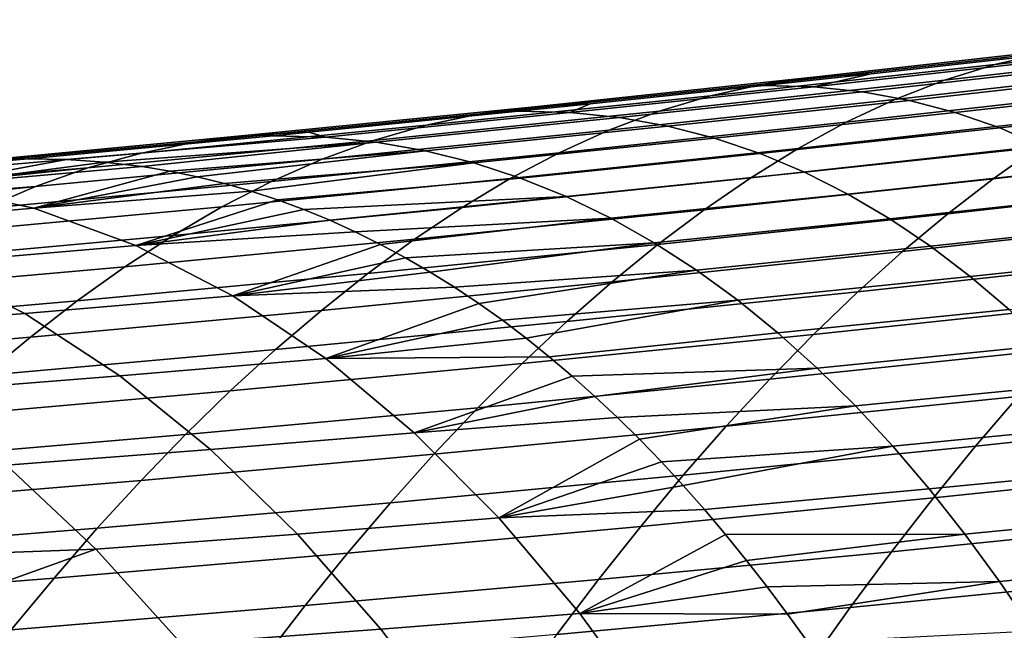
# Model space of a CAD drawing. Header units: metres. Extents: x -248 to 28, y -28 to 28.
# Tile 340 of 507: x -45.45 to -42.82, y 16 to 17.64. Entities that reach past the tile are written whole.
import ezdxf

# ---------------------------------------------------------------- set-up
doc = ezdxf.new("R2010")
doc.units = ezdxf.units.M
doc.layers.add('solid_10_061_053_XXX', color=7, linetype='CONTINUOUS')

msp = doc.modelspace()

# ---------------------------------------------------------------- linework, layer by layer
at = {"layer": 'solid_10_061_053_XXX'}
for points in [[(-41.947056, 17.637005, 90.887474), (-42.081566, 17.605186, 90.368927), (-42.841812, 17.517002, 90.680794), (-42.704376, 17.548302, 91.18615)], [(-42.081566, 17.605186, 90.368927), (-42.213779, 17.562757, 89.861595), (-42.976749, 17.475166, 90.186447), (-42.841812, 17.517002, 90.680794)], [(-42.704376, 17.548302, 91.18615), (-42.841812, 17.517002, 90.680794), (-43.602589, 17.433392, 90.991394), (-43.462234, 17.464157, 91.48407)], [(-42.564262, 17.568495, 91.703041), (-42.704376, 17.548302, 91.18615), (-43.462234, 17.464157, 91.48407), (-43.319, 17.483889, 91.988091)], [(-43.319, 17.483889, 91.988091), (-43.172951, 17.491987, 92.504105), (-42.804485, 17.533092, 92.37072), (-42.564262, 17.568495, 91.703041)], [(-42.213779, 17.562757, 89.861595), (-42.343864, 17.510283, 89.364944), (-43.109364, 17.423359, 89.702568), (-42.976749, 17.475166, 90.186447)], [(-42.673244, 17.530022, 92.846466), (-42.804485, 17.533092, 92.37072), (-43.172951, 17.491987, 92.504105), (-43.326233, 17.457403, 93.07383)], [(-42.54631, 17.516768, 93.311195), (-42.673244, 17.530022, 92.846466), (-43.326233, 17.457403, 93.07383), (-43.196308, 17.44405, 93.528824)], [(-42.841812, 17.517002, 90.680794), (-42.976749, 17.475166, 90.186447), (-43.740246, 17.392166, 90.509521), (-43.602589, 17.433392, 90.991394)], [(-42.343864, 17.510283, 89.364944), (-42.471992, 17.448317, 88.878456), (-43.239838, 17.362146, 89.22863), (-43.109364, 17.423359, 89.702568)], [(-42.423397, 17.493681, 93.765144), (-42.54631, 17.516768, 93.311195), (-43.196308, 17.44405, 93.528824), (-43.070255, 17.420982, 93.973366)], [(-42.304375, 17.461096, 94.208626), (-42.423397, 17.493681, 93.765144), (-43.070255, 17.420982, 93.973366), (-42.947952, 17.388531, 94.407745)], [(-43.319, 17.483889, 91.988091), (-43.462234, 17.464157, 91.48407), (-44.220627, 17.384571, 91.781219), (-44.074284, 17.403833, 92.272888)], [(-44.074284, 17.403833, 92.272888), (-43.925011, 17.411526, 92.77639), (-43.460468, 17.46068, 92.608192), (-43.319, 17.483889, 91.988091)], [(-42.976749, 17.475166, 90.186447), (-43.109364, 17.423359, 89.702568), (-43.875397, 17.341049, 90.037903), (-43.740246, 17.392166, 90.509521)], [(-43.172951, 17.491987, 92.504105), (-43.460468, 17.46068, 92.608192), (-43.326233, 17.457403, 93.07383)], [(-43.319, 17.483889, 91.988091), (-43.460468, 17.46068, 92.608192), (-43.172951, 17.491987, 92.504105)], [(-43.462234, 17.464157, 91.48407), (-43.602589, 17.433392, 90.991394), (-44.363895, 17.354353, 91.300713), (-44.220627, 17.384571, 91.781219)], [(-43.326233, 17.457403, 93.07383), (-43.460468, 17.46068, 92.608192), (-43.925011, 17.411526, 92.77639), (-43.979664, 17.388252, 93.301758)], [(-43.196308, 17.44405, 93.528824), (-43.326233, 17.457403, 93.07383), (-43.979664, 17.388252, 93.301758), (-43.846771, 17.374805, 93.747375)], [(-43.070255, 17.420982, 93.973366), (-43.196308, 17.44405, 93.528824), (-43.846771, 17.374805, 93.747375), (-43.717602, 17.351761, 94.182861)], [(-42.471992, 17.448317, 88.878456), (-42.598331, 17.377424, 88.401596), (-43.368351, 17.292093, 88.764076), (-43.239838, 17.362146, 89.22863)], [(-42.189121, 17.41935, 94.64193), (-42.304375, 17.461096, 94.208626), (-42.947952, 17.388531, 94.407745), (-42.829277, 17.347019, 94.832268)], [(-43.602589, 17.433392, 90.991394), (-43.740246, 17.392166, 90.509521), (-44.504276, 17.313753, 90.830795), (-44.363895, 17.354353, 91.300713)], [(-43.109364, 17.423359, 89.702568), (-43.239838, 17.362146, 89.22863), (-44.008232, 17.280613, 89.575996), (-43.875397, 17.341049, 90.037903)], [(-42.947952, 17.388531, 94.407745), (-43.070255, 17.420982, 93.973366), (-43.717602, 17.351761, 94.182861), (-43.592037, 17.319445, 94.608498)], [(-42.077507, 17.368774, 95.065369), (-42.189121, 17.41935, 94.64193), (-42.829277, 17.347019, 94.832268), (-42.714108, 17.29678, 95.247231)], [(-44.074284, 17.403833, 92.272888), (-44.220627, 17.384571, 91.781219), (-44.979538, 17.309546, 92.077591), (-44.830093, 17.328333, 92.557426)], [(-44.830093, 17.328333, 92.557426), (-44.677433, 17.33564, 93.048882), (-44.116745, 17.39175, 92.845825), (-44.074284, 17.403833, 92.272888)], [(-43.979664, 17.388252, 93.301758), (-44.116745, 17.39175, 92.845825), (-44.677433, 17.33564, 93.048882), (-44.633522, 17.322577, 93.530251)], [(-43.740246, 17.392166, 90.509521), (-43.875397, 17.341049, 90.037903), (-44.641975, 17.263346, 90.370926), (-44.504276, 17.313753, 90.830795)], [(-43.846771, 17.374805, 93.747375), (-43.979664, 17.388252, 93.301758), (-44.633522, 17.322577, 93.530251), (-44.497673, 17.309036, 93.966866)], [(-43.925011, 17.411526, 92.77639), (-44.116745, 17.39175, 92.845825), (-43.979664, 17.388252, 93.301758)], [(-44.074284, 17.403833, 92.272888), (-44.116745, 17.39175, 92.845825), (-43.925011, 17.411526, 92.77639)], [(-42.829277, 17.347019, 94.832268), (-42.947952, 17.388531, 94.407745), (-43.592037, 17.319445, 94.608498), (-43.469963, 17.278175, 95.02459)], [(-44.220627, 17.384571, 91.781219), (-44.363895, 17.354353, 91.300713), (-45.125713, 17.279882, 91.608719), (-44.979538, 17.309546, 92.077591)], [(-43.717602, 17.351761, 94.182861), (-43.846771, 17.374805, 93.747375), (-44.497673, 17.309036, 93.966866), (-44.365402, 17.286022, 94.393654)], [(-43.239838, 17.362146, 89.22863), (-43.368351, 17.292093, 88.764076), (-44.138939, 17.211428, 89.123253), (-44.008232, 17.280613, 89.575996)], [(-42.598331, 17.377424, 88.401596), (-42.723045, 17.298166, 87.933838), (-43.495075, 17.213768, 88.308388), (-43.368351, 17.292093, 88.764076)], [(-41.951618, 17.387268, 87.555511), (-42.073055, 17.299198, 87.084015), (-42.84631, 17.2111, 87.474655), (-42.723045, 17.298166, 87.933838)], [(-44.363895, 17.354353, 91.300713), (-44.504276, 17.313753, 90.830795), (-45.268829, 17.239923, 91.150246), (-45.125713, 17.279882, 91.608719)], [(-44.830093, 17.328333, 92.557426), (-44.773296, 17.326303, 93.083603), (-44.677433, 17.33564, 93.048882)], [(-43.875397, 17.341049, 90.037903), (-44.008232, 17.280613, 89.575996), (-44.777191, 17.203709, 89.92054), (-44.641975, 17.263346, 90.370926)], [(-44.677433, 17.33564, 93.048882), (-44.773296, 17.326303, 93.083603), (-44.633522, 17.322577, 93.530251)], [(-43.592037, 17.319445, 94.608498), (-43.717602, 17.351761, 94.182861), (-44.365402, 17.286022, 94.393654), (-44.236599, 17.253847, 94.810898)], [(-42.714108, 17.29678, 95.247231), (-42.829277, 17.347019, 94.832268), (-43.469963, 17.278175, 95.02459), (-43.351261, 17.228275, 95.431419)], [(-45.125713, 17.279882, 91.608719), (-45.860733, 17.216049, 91.996597), (-45.716846, 17.242405, 92.438438), (-44.979538, 17.309546, 92.077591)], [(-44.979538, 17.309546, 92.077591), (-45.716846, 17.242405, 92.438438), (-45.573071, 17.258459, 92.880081), (-44.830093, 17.328333, 92.557426)], [(-44.773296, 17.326303, 93.083603), (-44.830093, 17.328333, 92.557426), (-45.573071, 17.258459, 92.880081), (-45.429455, 17.2644, 93.321304)], [(-44.633522, 17.322577, 93.530251), (-44.773296, 17.326303, 93.083603), (-45.429455, 17.2644, 93.321304), (-45.32616, 17.262514, 93.638931)], [(-44.504276, 17.313753, 90.830795), (-44.641975, 17.263346, 90.370926), (-45.409088, 17.190245, 90.701599), (-45.268829, 17.239923, 91.150246)], [(-44.497673, 17.309036, 93.966866), (-44.633522, 17.322577, 93.530251), (-45.32616, 17.262514, 93.638931), (-45.224384, 17.255497, 93.952454)], [(-44.497673, 17.309036, 93.966866), (-45.224384, 17.255497, 93.952454), (-45.124111, 17.243412, 94.261925)], [(-44.365402, 17.286022, 94.393654), (-44.497673, 17.309036, 93.966866), (-45.124111, 17.243412, 94.261925), (-45.04985, 17.23106, 94.49147)], [(-43.469963, 17.278175, 95.02459), (-43.592037, 17.319445, 94.608498), (-44.236599, 17.253847, 94.810898), (-44.111145, 17.212822, 95.21891)], [(-44.365402, 17.286022, 94.393654), (-45.04985, 17.23106, 94.49147), (-44.976406, 17.215923, 94.718826)], [(-44.236599, 17.253847, 94.810898), (-44.365402, 17.286022, 94.393654), (-44.976406, 17.215923, 94.718826), (-44.903805, 17.198038, 94.943886)], [(-43.368351, 17.292093, 88.764076), (-43.495075, 17.213768, 88.308388), (-44.267704, 17.134066, 88.679131), (-44.138939, 17.211428, 89.123253)], [(-42.723045, 17.298166, 87.933838), (-42.84631, 17.2111, 87.474655), (-43.620201, 17.127737, 87.861023), (-43.495075, 17.213768, 88.308388)], [(-42.602318, 17.238136, 95.652924), (-42.714108, 17.29678, 95.247231), (-43.351261, 17.228275, 95.431419), (-43.235817, 17.170063, 95.829292)], [(-42.073055, 17.299198, 87.084015), (-42.193356, 17.203777, 86.620842), (-42.968288, 17.116787, 87.023529), (-42.84631, 17.2111, 87.474655)], [(-45.268829, 17.239923, 91.150246), (-46.004734, 17.179239, 91.554642), (-45.860733, 17.216049, 91.996597), (-45.125713, 17.279882, 91.608719)], [(-45.32616, 17.262514, 93.638931), (-45.429455, 17.2644, 93.321304), (-45.994099, 17.213938, 93.525925), (-45.7005, 17.193245, 94.427452)], [(-45.573071, 17.258459, 92.880081), (-45.994099, 17.213938, 93.525925), (-45.429455, 17.2644, 93.321304)], [(-45.224384, 17.255497, 93.952454), (-45.32616, 17.262514, 93.638931), (-45.7005, 17.193245, 94.427452)], [(-44.641975, 17.263346, 90.370926), (-44.777191, 17.203709, 89.92054), (-45.546696, 17.131426, 90.26223), (-45.409088, 17.190245, 90.701599)], [(-44.008232, 17.280613, 89.575996), (-44.138939, 17.211428, 89.123253), (-44.910114, 17.135414, 89.479095), (-44.777191, 17.203709, 89.92054)], [(-43.351261, 17.228275, 95.431419), (-43.469963, 17.278175, 95.02459), (-44.111145, 17.212822, 95.21891), (-43.988934, 17.163265, 95.617966)], [(-45.268829, 17.239923, 91.150246), (-45.409088, 17.190245, 90.701599), (-46.148895, 17.131872, 91.112534), (-46.076797, 17.156878, 91.333588)], [(-45.268829, 17.239923, 91.150246), (-46.076797, 17.156878, 91.333588), (-46.004734, 17.179239, 91.554642)], [(-45.124111, 17.243412, 94.261925), (-45.224384, 17.255497, 93.952454), (-45.7005, 17.193245, 94.427452)], [(-45.04985, 17.23106, 94.49147), (-45.124111, 17.243412, 94.261925), (-45.7005, 17.193245, 94.427452), (-45.413803, 17.132027, 95.284958)], [(-44.976406, 17.215923, 94.718826), (-45.04985, 17.23106, 94.49147), (-45.413803, 17.132027, 95.284958)], [(-44.236599, 17.253847, 94.810898), (-44.903805, 17.198038, 94.943886), (-44.832069, 17.17745, 95.16658)], [(-44.111145, 17.212822, 95.21891), (-44.236599, 17.253847, 94.810898), (-44.832069, 17.17745, 95.16658), (-44.761162, 17.15419, 95.387016)], [(-42.49379, 17.171419, 96.049644), (-42.602318, 17.238136, 95.652924), (-43.235817, 17.170063, 95.829292), (-43.123508, 17.103861, 96.218491)], [(-44.777191, 17.203709, 89.92054), (-44.910114, 17.135414, 89.479095), (-45.681862, 17.064043, 89.831558), (-45.546696, 17.131426, 90.26223)], [(-44.903805, 17.198038, 94.943886), (-44.976406, 17.215923, 94.718826), (-45.413803, 17.132027, 95.284958)], [(-44.138939, 17.211428, 89.123253), (-44.267704, 17.134066, 88.679131), (-45.040951, 17.059038, 89.046028), (-44.910114, 17.135414, 89.479095)], [(-43.988934, 17.163265, 95.617966), (-44.111145, 17.212822, 95.21891), (-44.761162, 17.15419, 95.387016), (-44.691078, 17.128298, 95.605217)], [(-43.495075, 17.213768, 88.308388), (-43.620201, 17.127737, 87.861023), (-44.394718, 17.049095, 88.243073), (-44.267704, 17.134066, 88.679131)], [(-43.235817, 17.170063, 95.829292), (-43.351261, 17.228275, 95.431419), (-43.988934, 17.163265, 95.617966), (-43.86985, 17.105486, 96.008362)], [(-42.84631, 17.2111, 87.474655), (-42.968288, 17.116787, 87.023529), (-43.743896, 17.034565, 87.42144), (-43.620201, 17.127737, 87.861023)], [(-42.193356, 17.203777, 86.620842), (-42.312641, 17.101477, 86.16555), (-43.089111, 17.015705, 86.580009), (-42.968288, 17.116787, 87.023529)], [(-45.409088, 17.190245, 90.701599), (-45.546696, 17.131426, 90.26223), (-46.293247, 17.073906, 90.670288), (-46.221039, 17.104218, 90.891441)], [(-45.413803, 17.132027, 95.284958), (-45.7005, 17.193245, 94.427452), (-46.272427, 17.144217, 94.62159), (-45.98119, 17.083206, 95.465645)], [(-45.409088, 17.190245, 90.701599), (-46.221039, 17.104218, 90.891441), (-46.148895, 17.131872, 91.112534)], [(-44.832069, 17.17745, 95.16658), (-44.903805, 17.198038, 94.943886), (-45.413803, 17.132027, 95.284958)], [(-44.761162, 17.15419, 95.387016), (-44.832069, 17.17745, 95.16658), (-45.413803, 17.132027, 95.284958), (-45.140888, 17.032431, 96.103989)], [(-44.691078, 17.128298, 95.605217), (-44.761162, 17.15419, 95.387016), (-45.140888, 17.032431, 96.103989)], [(-43.988934, 17.163265, 95.617966), (-44.691078, 17.128298, 95.605217), (-44.621822, 17.099819, 95.821129)], [(-43.86985, 17.105486, 96.008362), (-43.988934, 17.163265, 95.617966), (-44.621822, 17.099819, 95.821129), (-44.553406, 17.068804, 96.034744)], [(-43.123508, 17.103861, 96.218491), (-43.235817, 17.170063, 95.829292), (-43.86985, 17.105486, 96.008362), (-43.753784, 17.039799, 96.390388)], [(-42.388401, 17.096956, 96.437706), (-42.49379, 17.171419, 96.049644), (-43.123508, 17.103861, 96.218491), (-43.014221, 17.029987, 96.599327)], [(-45.140888, 17.032431, 96.103989), (-45.413803, 17.132027, 95.284958), (-45.98119, 17.083206, 95.465645), (-45.703281, 16.984207, 96.272438)], [(-44.910114, 17.135414, 89.479095), (-45.040951, 17.059038, 89.046028), (-45.814796, 16.988676, 89.409035), (-45.681862, 17.064043, 89.831558)], [(-44.267704, 17.134066, 88.679131), (-44.394718, 17.049095, 88.243073), (-45.169895, 16.975157, 88.620781), (-45.040951, 17.059038, 89.046028)], [(-44.621822, 17.099819, 95.821129), (-44.691078, 17.128298, 95.605217), (-45.140888, 17.032431, 96.103989)], [(-43.620201, 17.127737, 87.861023), (-43.743896, 17.034565, 87.42144), (-44.520172, 16.95709, 87.814545), (-44.394718, 17.049095, 88.243073)], [(-44.553406, 17.068804, 96.034744), (-44.621822, 17.099819, 95.821129), (-45.140888, 17.032431, 96.103989)], [(-43.86985, 17.105486, 96.008362), (-44.553406, 17.068804, 96.034744), (-44.485798, 17.035288, 96.24614)], [(-43.753784, 17.039799, 96.390388), (-43.86985, 17.105486, 96.008362), (-44.485798, 17.035288, 96.24614), (-44.418987, 16.999315, 96.455345)], [(-42.968288, 17.116787, 87.023529), (-43.089111, 17.015705, 86.580009), (-43.866306, 16.934732, 86.989204), (-43.743896, 17.034565, 87.42144)], [(-43.014221, 17.029987, 96.599327), (-43.123508, 17.103861, 96.218491), (-43.753784, 17.039799, 96.390388), (-43.640625, 16.966518, 96.764336)], [(-42.312641, 17.101477, 86.16555), (-42.430912, 16.992552, 85.717979), (-43.20879, 16.908106, 86.143936), (-43.089111, 17.015705, 86.580009)], [(-42.286026, 17.015062, 96.817375), (-42.388401, 17.096956, 96.437706), (-43.014221, 17.029987, 96.599327), (-42.907841, 16.948757, 96.972069)], [(-45.040951, 17.059038, 89.046028), (-45.169895, 16.975157, 88.620781), (-45.945702, 16.905903, 88.994095), (-45.814796, 16.988676, 89.409035)], [(-44.394718, 17.049095, 88.243073), (-44.520172, 16.95709, 87.814545), (-45.297146, 16.884342, 88.202797), (-45.169895, 16.975157, 88.620781)], [(-44.485798, 17.035288, 96.24614), (-44.553406, 17.068804, 96.034744), (-45.140888, 17.032431, 96.103989), (-44.880798, 16.89728, 96.887245)], [(-44.880798, 16.89728, 96.887245), (-45.140888, 17.032431, 96.103989), (-45.703281, 16.984207, 96.272438), (-45.437775, 16.849981, 97.044624)], [(-44.418987, 16.999315, 96.455345), (-44.485798, 17.035288, 96.24614), (-44.880798, 16.89728, 96.887245)], [(-43.743896, 17.034565, 87.42144), (-43.866306, 16.934732, 86.989204), (-44.644211, 16.858534, 87.393089), (-44.520172, 16.95709, 87.814545)], [(-43.753784, 17.039799, 96.390388), (-44.418987, 16.999315, 96.455345), (-44.352974, 16.960936, 96.662361)], [(-43.640625, 16.966518, 96.764336), (-43.753784, 17.039799, 96.390388), (-44.352974, 16.960936, 96.662361), (-44.28775, 16.9202, 96.867195)], [(-42.907841, 16.948757, 96.972069), (-43.014221, 17.029987, 96.599327), (-43.640625, 16.966518, 96.764336), (-43.530262, 16.885948, 97.130493)], [(-44.352974, 16.960936, 96.662361), (-44.418987, 16.999315, 96.455345), (-44.880798, 16.89728, 96.887245)], [(-43.089111, 17.015705, 86.580009), (-43.20879, 16.908106, 86.143936), (-43.987446, 16.828487, 86.564133), (-43.866306, 16.934732, 86.989204)], [(-42.430912, 16.992552, 85.717979), (-42.548149, 16.877218, 85.277985), (-43.327316, 16.794199, 85.715164), (-43.20879, 16.908106, 86.143936)], [(-42.186577, 16.925964, 97.188858), (-42.286026, 17.015062, 96.817375), (-42.907841, 16.948757, 96.972069), (-42.804279, 16.860384, 97.336914)], [(-45.437775, 16.849981, 97.044624), (-45.703281, 16.984207, 96.272438), (-46.26582, 16.938749, 96.442863), (-45.99522, 16.805443, 97.204727)], [(-45.169895, 16.975157, 88.620781), (-45.297146, 16.884342, 88.202797), (-46.074787, 16.816299, 88.586166), (-45.945702, 16.905903, 88.994095)], [(-43.640625, 16.966518, 96.764336), (-44.28775, 16.9202, 96.867195), (-44.223289, 16.877151, 97.069916)], [(-43.530262, 16.885948, 97.130493), (-43.640625, 16.966518, 96.764336), (-44.223289, 16.877151, 97.069916), (-44.159588, 16.831825, 97.270554)], [(-44.520172, 16.95709, 87.814545), (-44.644211, 16.858534, 87.393089), (-45.422855, 16.787083, 87.791634), (-45.297146, 16.884342, 88.202797)], [(-44.28775, 16.9202, 96.867195), (-44.352974, 16.960936, 96.662361), (-44.880798, 16.89728, 96.887245)], [(-42.804279, 16.860384, 97.336914), (-42.907841, 16.948757, 96.972069), (-43.530262, 16.885948, 97.130493), (-43.422615, 16.798298, 97.489044)], [(-44.223289, 16.877151, 97.069916), (-44.28775, 16.9202, 96.867195), (-44.880798, 16.89728, 96.887245), (-44.632584, 16.729345, 97.637367)], [(-43.866306, 16.934732, 86.989204), (-43.987446, 16.828487, 86.564133), (-44.766857, 16.753666, 86.978531), (-44.644211, 16.858534, 87.393089)], [(-44.632584, 16.729345, 97.637367), (-44.880798, 16.89728, 96.887245), (-45.437775, 16.849981, 97.044624), (-45.183758, 16.683231, 97.784836)], [(-43.20879, 16.908106, 86.143936), (-43.327316, 16.794199, 85.715164), (-44.107315, 16.716032, 86.146103), (-43.987446, 16.828487, 86.564133)], [(-45.297146, 16.884342, 88.202797), (-45.422855, 16.787083, 87.791634), (-46.202213, 16.720356, 88.184792), (-46.074787, 16.816299, 88.586166)], [(-44.159588, 16.831825, 97.270554), (-44.223289, 16.877151, 97.069916), (-44.632584, 16.729345, 97.637367)], [(-43.530262, 16.885948, 97.130493), (-44.159588, 16.831825, 97.270554), (-44.096634, 16.784248, 97.469109)], [(-43.530262, 16.885948, 97.130493), (-44.096634, 16.784248, 97.469109), (-44.034428, 16.73444, 97.665604), (-43.422615, 16.798298, 97.489044)], [(-42.548149, 16.877218, 85.277985), (-42.664341, 16.755693, 84.845436), (-43.444683, 16.674194, 85.293564), (-43.327316, 16.794199, 85.715164)], [(-45.183758, 16.683231, 97.784836), (-45.437775, 16.849981, 97.044624), (-45.99522, 16.805443, 97.204727), (-45.735722, 16.639862, 97.935745)], [(-44.644211, 16.858534, 87.393089), (-44.766857, 16.753666, 86.978531), (-45.547066, 16.683611, 87.387108), (-45.422855, 16.787083, 87.791634)], [(-42.703465, 16.765041, 97.694016), (-42.804279, 16.860384, 97.336914), (-43.422615, 16.798298, 97.489044), (-43.317619, 16.703728, 97.840126)], [(-43.987446, 16.828487, 86.564133), (-44.107315, 16.716032, 86.146103), (-44.888126, 16.642685, 86.570747), (-44.766857, 16.753666, 86.978531)], [(-44.096634, 16.784248, 97.469109), (-44.159588, 16.831825, 97.270554), (-44.632584, 16.729345, 97.637367)], [(-45.422855, 16.787083, 87.791634), (-45.547066, 16.683611, 87.387108), (-46.328026, 16.618298, 87.789795), (-46.202213, 16.720356, 88.184792)], [(-44.034428, 16.73444, 97.665604), (-44.096634, 16.784248, 97.469109), (-44.632584, 16.729345, 97.637367)], [(-43.327316, 16.794199, 85.715164), (-43.444683, 16.674194, 85.293564), (-44.225918, 16.597574, 85.73497), (-44.107315, 16.716032, 86.146103)], [(-43.317619, 16.703728, 97.840126), (-43.422615, 16.798298, 97.489044), (-44.034428, 16.73444, 97.665604), (-43.972954, 16.682421, 97.860039)], [(-42.664341, 16.755693, 84.845436), (-42.779472, 16.628193, 84.420204), (-43.560883, 16.548306, 84.879005), (-43.444683, 16.674194, 85.293564)], [(-42.60532, 16.662893, 98.04351), (-42.703465, 16.765041, 97.694016), (-43.317619, 16.703728, 97.840126), (-43.215202, 16.602404, 98.183884)], [(-44.766857, 16.753666, 86.978531), (-44.888126, 16.642685, 86.570747), (-45.669785, 16.574123, 86.989082), (-45.547066, 16.683611, 87.387108)], [(-44.395554, 16.530609, 98.356201), (-44.632584, 16.729345, 97.637367), (-45.183758, 16.683231, 97.784836), (-44.940598, 16.485872, 98.494858)], [(-43.972954, 16.682421, 97.860039), (-44.034428, 16.73444, 97.665604), (-44.632584, 16.729345, 97.637367), (-44.395554, 16.530609, 98.356201)], [(-44.107315, 16.716032, 86.146103), (-44.225918, 16.597574, 85.73497), (-45.008022, 16.525793, 86.169601), (-44.888126, 16.642685, 86.570747)], [(-43.317619, 16.703728, 97.840126), (-43.972954, 16.682421, 97.860039), (-43.912209, 16.62821, 98.05246)], [(-43.215202, 16.602404, 98.183884), (-43.317619, 16.703728, 97.840126), (-43.912209, 16.62821, 98.05246), (-43.852177, 16.571825, 98.242874)], [(-41.99905, 16.71302, 83.954231), (-42.112206, 16.578089, 83.525299), (-42.893524, 16.494934, 84.002144), (-42.779472, 16.628193, 84.420204)], [(-44.940598, 16.485872, 98.494858), (-45.183758, 16.683231, 97.784836), (-45.735722, 16.639862, 97.935745), (-45.486736, 16.443859, 98.637688)], [(-43.912209, 16.62821, 98.05246), (-43.972954, 16.682421, 97.860039), (-44.395554, 16.530609, 98.356201)], [(-43.444683, 16.674194, 85.293564), (-43.560883, 16.548306, 84.879005), (-44.343254, 16.473318, 85.330612), (-44.225918, 16.597574, 85.73497)], [(-42.509769, 16.554115, 98.385536), (-42.60532, 16.662893, 98.04351), (-43.215202, 16.602404, 98.183884), (-43.115303, 16.494484, 98.520454)], [(-44.888126, 16.642685, 86.570747), (-45.008022, 16.525793, 86.169601), (-45.791031, 16.458811, 86.597443), (-45.669785, 16.574123, 86.989082)], [(-43.852177, 16.571825, 98.242874), (-43.912209, 16.62821, 98.05246), (-44.395554, 16.530609, 98.356201)], [(-42.779472, 16.628193, 84.420204), (-42.893524, 16.494934, 84.002144), (-43.675911, 16.416742, 84.471359), (-43.560883, 16.548306, 84.879005)], [(-44.225918, 16.597574, 85.73497), (-44.343254, 16.473318, 85.330612), (-45.126556, 16.403187, 85.774963), (-45.008022, 16.525793, 86.169601)], [(-43.215202, 16.602404, 98.183884), (-43.852177, 16.571825, 98.242874), (-43.792854, 16.513287, 98.431305)], [(-43.115303, 16.494484, 98.520454), (-43.215202, 16.602404, 98.183884), (-43.792854, 16.513287, 98.431305), (-43.73423, 16.452612, 98.617775)], [(-43.792854, 16.513287, 98.431305), (-43.852177, 16.571825, 98.242874), (-44.395554, 16.530609, 98.356201), (-44.169209, 16.302481, 99.045013)], [(-42.112206, 16.578089, 83.525299), (-42.224361, 16.437532, 83.103683), (-43.006485, 16.356133, 83.591141), (-42.893524, 16.494934, 84.002144)], [(-43.560883, 16.548306, 84.879005), (-43.675911, 16.416742, 84.471359), (-44.459324, 16.34347, 84.932892), (-44.343254, 16.473318, 85.330612)], [(-42.416744, 16.438873, 98.720253), (-42.509769, 16.554115, 98.385536), (-43.115303, 16.494484, 98.520454), (-43.017849, 16.380133, 98.849983)], [(-45.008022, 16.525793, 86.169601), (-45.126556, 16.403187, 85.774963), (-45.910824, 16.337868, 86.212051), (-45.791031, 16.458811, 86.597443)], [(-44.169209, 16.302481, 99.045013), (-44.395554, 16.530609, 98.356201), (-44.940598, 16.485872, 98.494858), (-44.707844, 16.259251, 99.175926)], [(-43.73423, 16.452612, 98.617775), (-43.792854, 16.513287, 98.431305), (-44.169209, 16.302481, 99.045013)], [(-42.893524, 16.494934, 84.002144), (-43.006485, 16.356133, 83.591141), (-43.789753, 16.279716, 84.07048), (-43.675911, 16.416742, 84.471359)], [(-43.115303, 16.494484, 98.520454), (-43.73423, 16.452612, 98.617775), (-43.6763, 16.389826, 98.802292)], [(-43.017849, 16.380133, 98.849983), (-43.115303, 16.494484, 98.520454), (-43.6763, 16.389826, 98.802292), (-43.619053, 16.324953, 98.984871)], [(-44.707844, 16.259251, 99.175926), (-44.940598, 16.485872, 98.494858), (-45.486736, 16.443859, 98.637688), (-45.247871, 16.218716, 99.311729)], [(-44.343254, 16.473318, 85.330612), (-44.459324, 16.34347, 84.932892), (-45.243736, 16.275068, 85.386696), (-45.126556, 16.403187, 85.774963)], [(-45.247871, 16.218716, 99.311729), (-45.486736, 16.443859, 98.637688), (-45.934776, 16.321241, 99.045959), (-45.803104, 16.197983, 99.404312)], [(-43.6763, 16.389826, 98.802292), (-43.73423, 16.452612, 98.617775), (-44.169209, 16.302481, 99.045013)], [(-43.675911, 16.416742, 84.471359), (-43.789753, 16.279716, 84.07048), (-44.574127, 16.208235, 84.541679), (-44.459324, 16.34347, 84.932892)], [(-42.224361, 16.437532, 83.103683), (-42.335495, 16.291573, 82.689262), (-43.118332, 16.212004, 83.187042), (-43.006485, 16.356133, 83.591141)], [(-42.326164, 16.317337, 99.047791), (-42.416744, 16.438873, 98.720253), (-43.017849, 16.380133, 98.849983), (-42.922783, 16.259512, 99.172615)], [(-45.126556, 16.403187, 85.774963), (-45.243736, 16.275068, 85.386696), (-46.029175, 16.211485, 85.832771), (-45.910824, 16.337868, 86.212051)], [(-43.619053, 16.324953, 98.984871), (-43.6763, 16.389826, 98.802292), (-44.169209, 16.302481, 99.045013)], [(-42.922783, 16.259512, 99.172615), (-43.017849, 16.380133, 98.849983), (-43.619053, 16.324953, 98.984871), (-43.562489, 16.258013, 99.165512)], [(-44.459324, 16.34347, 84.932892), (-44.574127, 16.208235, 84.541679), (-45.359566, 16.141636, 85.004684), (-45.243736, 16.275068, 85.386696)], [(-43.006485, 16.356133, 83.591141), (-43.118332, 16.212004, 83.187042), (-43.902405, 16.137438, 83.676247), (-43.789753, 16.279716, 84.07048)], [(-43.562489, 16.258013, 99.165512), (-43.619053, 16.324953, 98.984871), (-44.169209, 16.302481, 99.045013), (-43.953049, 16.046358, 99.705048)], [(-42.237957, 16.189676, 99.368309), (-42.326164, 16.317337, 99.047791), (-42.922783, 16.259512, 99.172615), (-42.830029, 16.132784, 99.488472)], [(-43.953049, 16.046358, 99.705048), (-44.169209, 16.302481, 99.045013), (-44.707844, 16.259251, 99.175926), (-44.48505, 16.004705, 99.829247)], [(-42.335495, 16.291573, 82.689262), (-42.445576, 16.14043, 82.281898), (-43.229057, 16.062765, 82.789726), (-43.118332, 16.212004, 83.187042)], [(-45.243736, 16.275068, 85.386696), (-45.359566, 16.141636, 85.004684), (-46.146099, 16.079859, 85.459488), (-46.029175, 16.211485, 85.832771)], [(-44.48505, 16.004705, 99.829247), (-44.707844, 16.259251, 99.175926), (-45.247871, 16.218716, 99.311729), (-45.018742, 15.965707, 99.959045)], [(-43.789753, 16.279716, 84.07048), (-43.902405, 16.137438, 83.676247), (-44.687664, 16.067818, 84.156837), (-44.574127, 16.208235, 84.541679)], [(-43.506596, 16.189028, 99.344254), (-43.562489, 16.258013, 99.165512), (-43.953049, 16.046358, 99.705048)], [(-42.922783, 16.259512, 99.172615), (-43.562489, 16.258013, 99.165512), (-43.506596, 16.189028, 99.344254)], [(-42.830029, 16.132784, 99.488472), (-42.922783, 16.259512, 99.172615), (-43.506596, 16.189028, 99.344254), (-43.451363, 16.118019, 99.521111)], [(-45.247871, 16.218716, 99.311729), (-45.803104, 16.197983, 99.404312), (-45.673836, 16.066191, 99.756142)], [(-45.247871, 16.218716, 99.311729), (-45.673836, 16.066191, 99.756142), (-45.546947, 15.925991, 100.101547), (-45.018742, 15.965707, 99.959045)], [(-44.574127, 16.208235, 84.541679), (-44.687664, 16.067818, 84.156837), (-45.474056, 16.003088, 84.628784), (-45.359566, 16.141636, 85.004684)], [(-43.118332, 16.212004, 83.187042), (-43.229057, 16.062765, 82.789726), (-44.013863, 15.990117, 83.288521), (-43.902405, 16.137438, 83.676247)], [(-43.451363, 16.118019, 99.521111), (-43.506596, 16.189028, 99.344254), (-43.953049, 16.046358, 99.705048)], [(-42.152046, 16.056063, 99.681938), (-42.237957, 16.189676, 99.368309), (-42.830029, 16.132784, 99.488472), (-42.739521, 16.000109, 99.797714)], [(-45.359566, 16.141636, 85.004684), (-45.474056, 16.003088, 84.628784), (-46.261616, 15.943182, 85.092064), (-46.146099, 16.079859, 85.459488)], [(-43.902405, 16.137438, 83.676247), (-44.013863, 15.990117, 83.288521), (-44.799934, 15.922425, 83.778244), (-44.687664, 16.067818, 84.156837)], [(-42.830029, 16.132784, 99.488472), (-43.451363, 16.118019, 99.521111), (-43.396778, 16.045002, 99.696106)], [(-42.739521, 16.000109, 99.797714), (-42.830029, 16.132784, 99.488472), (-43.396778, 16.045002, 99.696106), (-43.342838, 15.970002, 99.869255)], [(-42.445576, 16.14043, 82.281898), (-42.554585, 15.984327, 81.881454), (-43.338642, 15.908633, 82.399055), (-43.229057, 16.062765, 82.789726)], [(-43.396778, 16.045002, 99.696106), (-43.451363, 16.118019, 99.521111), (-43.953049, 16.046358, 99.705048)], [(-44.687664, 16.067818, 84.156837), (-44.799934, 15.922425, 83.778244), (-45.587215, 15.859624, 84.258865), (-45.474056, 16.003088, 84.628784)], [(-43.746571, 15.763637, 100.337563), (-43.953049, 16.046358, 99.705048), (-44.48505, 16.004705, 99.829247), (-44.271782, 15.723566, 100.456032)], [(-43.229057, 16.062765, 82.789726), (-43.338642, 15.908633, 82.399055), (-44.124115, 15.837967, 82.907166), (-44.013863, 15.990117, 83.288521)], [(-43.342838, 15.970002, 99.869255), (-43.396778, 16.045002, 99.696106), (-43.953049, 16.046358, 99.705048), (-43.746571, 15.763637, 100.337563)], [(-44.271782, 15.723566, 100.456032), (-44.48505, 16.004705, 99.829247), (-45.018742, 15.965707, 99.959045), (-44.798958, 15.686102, 100.580788)]]:
    msp.add_3dface(points, dxfattribs=at)

doc.saveas('drawing.dxf')
